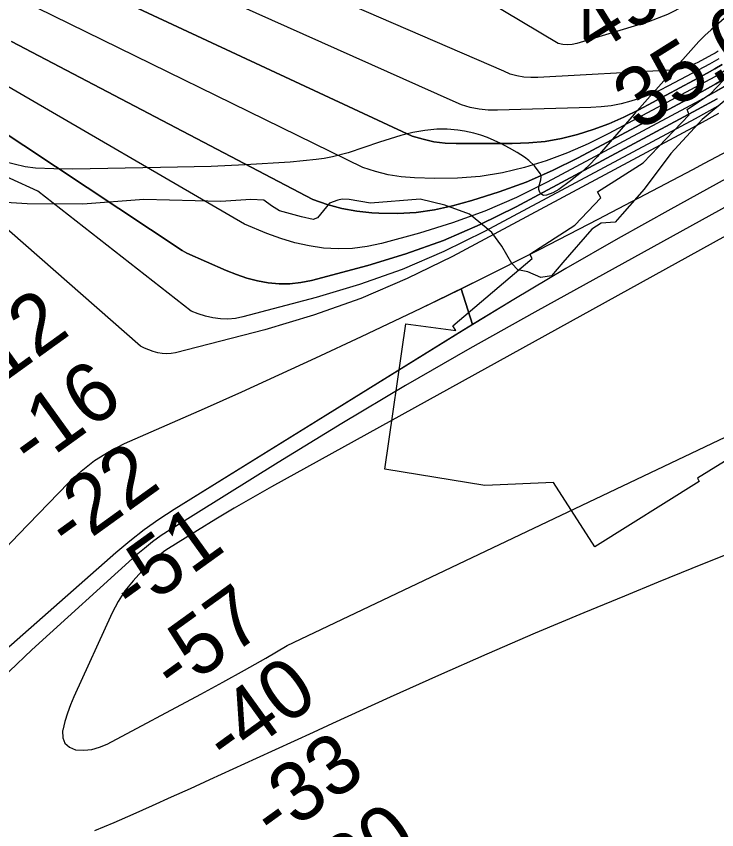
# Model space of a CAD drawing. Extents: x 3146026 to 3183936, y 897894 to 923344.
# Drawn here: x 3178969 to 3179758, y 906444 to 907361 of the extents above; entities that cross this region are included whole.
import ezdxf

# ---------------------------------------------------------------- set-up
doc = ezdxf.new("R2010")
doc.units = 0
for name, color, linetype in [('V-RIVR-EDGE', 7, 'Continuous'), ('V-RIVR-RANG', 7, 'Continuous'), ('V-RRAP-RVMT', 7, 'Continuous'), ('V-SITE-VEGE', 7, 'Continuous'), ('V-TOPO-DPTH', 7, 'Continuous'), ('V-TOPO-MAJR', 7, 'Continuous'), ('V-TOPO-MINR', 7, 'Continuous'), ('V-TOPO-WATR', 7, 'Continuous')]:
    doc.layers.add(name, color=color, linetype=linetype)

msp = doc.modelspace()

# ---------------------------------------------------------------- linework, layer by layer
at = {"layer": 'V-RIVR-EDGE'}
msp.add_lwpolyline([(3179771.15, 907268.78), (3179741.99, 907244.37), (3179706.79, 907206.12), (3179676.67, 907166.01), (3179651.66, 907137.9), (3179643.79, 907128.68), (3179628.08, 907127.8), (3179617.44, 907120.9), (3179585.02, 907083.1), (3179572.05, 907068.36), (3179560.03, 907066.54), (3179545.27, 907072.58), (3179534.19, 907074.92), (3179527.28, 907082.32), (3179516.24, 907101.75), (3179504.73, 907117.02), (3179479.84, 907137.87), (3179451.7, 907148.1), (3179424, 907154.63), (3179368.1, 907150.15), (3179344.09, 907154.37), (3179336.24, 907154.85), (3179331.16, 907153.47), (3179321.91, 907150.26), (3179308.48, 907133.67), (3179303.39, 907131.84), (3179290.47, 907134.64), (3179265.54, 907141.63), (3179256.32, 907147.19), (3179248.02, 907153.68), (3179233.24, 907154.18), (3179199.52, 907151.95), (3179112.7, 907154.48), (3179043.86, 907149.1), (3178981.05, 907149.26), (3178920.09, 907153.11)], dxfattribs=at)
at = {"layer": 'V-RRAP-RVMT'}
for p, q in [((3179751.82, 907273.69), (3179824.41, 907351.26)), ((3179724.95, 907255.62), (3179751.82, 907273.69)), ((3179727.18, 907249.67), (3179724.95, 907255.62)), ((3179675.47, 907195.82), (3179727.18, 907249.67)), ((3179624.07, 907163.12), (3179675.47, 907195.82)), ((3179627.61, 907156.1), (3179624.07, 907163.12)), ((3179598.28, 907125.48), (3179627.61, 907156.1)), ((3179547.53, 907092.77), (3179598.28, 907125.48)), ((3179460.84, 907011.73), (3179550.43, 907087.71)), ((3179550.43, 907087.71), (3179547.53, 907092.77)), ((3179384.32, 906850.08), (3179407.87, 907014.31)), ((3179407.87, 907014.31), (3179464.23, 907006.46)), ((3179464.23, 907006.46), (3179460.84, 907011.73)), ((3179795.53, 906876.37), (3179736.7, 906840.1)), ((3179497.09, 906831.83), (3179384.32, 906850.08)), ((3179736.7, 906840.1), (3179738.76, 906836.18)), ((3179574.49, 906835.26), (3179497.09, 906831.83)), ((3179621.15, 906762.81), (3179574.49, 906835.26)), ((3179738.76, 906836.18), (3179621.15, 906762.81))]:
    msp.add_line(p, q, dxfattribs=at)
at = {"layer": 'V-SITE-VEGE'}
for p, q in [((3179766.63, 907358.43), (3179751.97, 907345.76)), ((3179751.97, 907345.76), (3179744.8, 907339.28)), ((3179744.8, 907339.28), (3179738.05, 907332.38)), ((3179738.05, 907332.38), (3179701.61, 907291.64)), ((3179701.61, 907291.64), (3179665.41, 907250.69)), ((3179665.41, 907250.69), (3179623.6, 907202.29)), ((3179429.46, 907232.14), (3179415.96, 907229.71)), ((3179442.99, 907233.57), (3179429.46, 907232.14)), ((3179454.67, 907233.64), (3179442.99, 907233.57)), ((3179466.39, 907232.53), (3179454.67, 907233.64)), ((3179474.19, 907231.25), (3179466.39, 907232.53)), ((3179402.11, 907226.31), (3179378.34, 907218.81)), ((3179415.96, 907229.71), (3179402.11, 907226.31)), ((3179484.59, 907228.97), (3179474.19, 907231.25)), ((3179492.5, 907226.74), (3179484.59, 907228.97)), ((3179500.14, 907224.04), (3179492.5, 907226.74)), ((3179514.95, 907217.47), (3179500.14, 907224.04)), ((3179378.34, 907218.81), (3179343.01, 907206.99)), ((3179524.77, 907212.34), (3179514.95, 907217.47)), ((3179343.01, 907206.99), (3179325.11, 907202.29)), ((3179533.43, 907207.46), (3179524.77, 907212.34)), ((3179541.56, 907202.2), (3179533.43, 907207.46)), ((3178978.89, 907191.25), (3178954.1, 907197.03)), ((3179277.71, 907196.58), (3179226.77, 907193.26)), ((3179306.81, 907199.28), (3179277.71, 907196.58)), ((3179316.02, 907200.53), (3179306.81, 907199.28)), ((3179325.11, 907202.29), (3179316.02, 907200.53)), ((3179546.63, 907198.27), (3179541.56, 907202.2)), ((3179552.87, 907192.26), (3179546.63, 907198.27)), ((3179623.6, 907202.29), (3179613.79, 907192.19)), ((3178990.35, 907189.65), (3178978.89, 907191.25)), ((3179011.21, 907188.8), (3178990.35, 907189.65)), ((3179032.07, 907188.65), (3179011.21, 907188.8)), ((3179131.18, 907190.23), (3179032.07, 907188.65)), ((3179188.54, 907191.67), (3179131.18, 907190.23)), ((3179226.77, 907193.26), (3179188.54, 907191.67)), ((3179556.14, 907188.32), (3179552.87, 907192.26)), ((3179559.59, 907183.28), (3179556.14, 907188.32)), ((3179613.79, 907192.19), (3179605.93, 907185.23)), ((3179560.29, 907181.59), (3179559.59, 907183.28)), ((3179560.24, 907176.36), (3179560.51, 907179.83)), ((3179560.51, 907179.83), (3179560.29, 907181.59)), ((3179605.93, 907185.23), (3179593.43, 907175.36)), ((3179557.75, 907168.72), (3179560.24, 907176.36)), ((3179557.93, 907165.54), (3179557.75, 907168.72)), ((3179593.43, 907175.36), (3179580.23, 907165.68)), ((3179559.16, 907162.37), (3179557.93, 907165.54)), ((3179560.81, 907160.28), (3179559.16, 907162.37)), ((3179562.2, 907159.27), (3179560.81, 907160.28)), ((3179563.66, 907158.84), (3179562.2, 907159.27)), ((3179566.52, 907159.17), (3179563.66, 907158.84)), ((3179573.51, 907161.81), (3179566.52, 907159.17)), ((3179580.23, 907165.68), (3179573.51, 907161.81))]:
    msp.add_line(p, q, dxfattribs=at)
at = {"layer": 'V-TOPO-DPTH'}
for points in [[(3179470.3, 907053.65), (3179492.17, 907064.3), (3179558.58, 907097.82), (3179624.69, 907131.99), (3179731.3, 907188.06), (3179744.79, 907195.2), (3179758.26, 907202.38), (3179771.7, 907209.62), (3179785.11, 907216.91), (3179805.03, 907227.8), (3179808.46, 907229.69), (3179811.88, 907231.6), (3179815.28, 907233.54), (3179818.67, 907235.5), (3180762.53, 908175.51)], [(3180680.25, 907562.01), (3180689.12, 907576.08), (3180698.08, 907590.11), (3180699.49, 907599.03), (3180697.99, 907606.03), (3180692.13, 907610.14), (3180683.36, 907612.32), (3180624.11, 907601.94), (3180578.83, 907591.76), (3180534.5, 907578.8), (3180491.61, 907561.69), (3180449.67, 907541.81), (3179883.88, 907239.74), (3179855.05, 907224.29), (3179826.25, 907208.77), (3179797.51, 907193.16), (3179768.79, 907177.48), (3179706.79, 907143.49), (3179647.38, 907110.3), (3179588.34, 907076.48), (3179529.84, 907041.72), (3179483.08, 907013.25), (3179470.3, 907053.65)], [(3178985.08, 907426.48), (3179415.24, 907225.73), (3179427.36, 907222.15), (3179439.63, 907219.41), (3179452.11, 907217.93), (3179464.74, 907217.28), (3179527.9, 907217.28), (3179546.54, 907218.06), (3179565.03, 907219.86), (3179583.32, 907223.2), (3179601.46, 907227.57), (3179619.26, 907233.28), (3179636.76, 907239.72), (3179653.82, 907247.28), (3179670.57, 907255.57), (3179747.55, 907296.79), (3179756.16, 907301.58), (3179764.66, 907306.55)], [(3179772.77, 907293.69), (3179757.54, 907284.79), (3179742.1, 907276.2), (3179602.2, 907201.29), (3179573.17, 907186.97), (3179543.62, 907173.98), (3179513.26, 907162.98), (3179482.37, 907153.31), (3179460.65, 907147.3), (3179440.11, 907142.73), (3179419.42, 907139.56), (3179398.52, 907138.5), (3179377.47, 907138.85), (3179369.54, 907139.38), (3179352.53, 907141.33), (3179335.75, 907144.31), (3179319.32, 907148.83), (3179303.13, 907154.37), (3178963.22, 907332.61)], [(3178963.22, 907332.61), (3179303.13, 907154.37), (3179319.32, 907148.83), (3179335.75, 907144.31), (3179352.53, 907141.33), (3179369.54, 907139.38), (3179377.47, 907138.85), (3179398.52, 907138.5), (3179419.42, 907139.56), (3179440.11, 907142.73), (3179460.65, 907147.3), (3179482.37, 907153.31), (3179513.26, 907162.98), (3179543.62, 907173.98), (3179573.17, 907186.97), (3179602.2, 907201.29), (3179742.1, 907276.2), (3179757.54, 907284.79), (3179772.77, 907293.69)], [(3178941.38, 907238.89), (3179155.7, 907096.94), (3179161.18, 907093.96), (3179205.43, 907074.2), (3179216.95, 907069.61), (3179228.66, 907065.65), (3179240.65, 907062.65), (3179252.83, 907060.3), (3179265.11, 907059.21), (3179277.33, 907059.13), (3179289.47, 907060.56), (3179301.55, 907063), (3179364.93, 907079.97), (3179408.09, 907093.15), (3179450.48, 907108.24), (3179491.73, 907126.23), (3179532.21, 907146.14), (3179736.66, 907255.62), (3179758.91, 907268)], [(3179758.91, 907268), (3179736.66, 907255.62), (3179532.21, 907146.14), (3179491.73, 907126.23), (3179450.48, 907108.24), (3179408.09, 907093.15), (3179364.93, 907079.97), (3179301.55, 907063), (3179289.47, 907060.56), (3179277.33, 907059.13), (3179265.11, 907059.21), (3179252.83, 907060.3), (3179240.65, 907062.65), (3179228.66, 907065.65), (3179216.95, 907069.61), (3179205.43, 907074.2), (3179161.18, 907093.96), (3179155.7, 907096.94), (3178941.38, 907238.89)], [(3179760.29, 907251.2), (3179731.22, 907235.03), (3179460.7, 907090.17), (3179409.52, 907065.08), (3179357.34, 907042.52), (3179303.69, 907023.74), (3179249.04, 907007.5), (3179148.35, 906981.45), (3179143.31, 906980.55), (3179138.26, 906980.17), (3179133.21, 906980.56), (3179128.17, 906981.47), (3179123.18, 906982.94), (3179118.28, 906984.62), (3179113.49, 906986.61), (3179108.78, 906988.81), (3178945.26, 907132.12)], [(3179760.29, 907251.2), (3179731.22, 907235.03), (3179460.7, 907090.17), (3179409.52, 907065.08), (3179357.34, 907042.52), (3179303.69, 907023.74), (3179249.04, 907007.5), (3179148.35, 906981.45), (3179143.31, 906980.55), (3179138.26, 906980.17), (3179133.21, 906980.56), (3179128.17, 906981.47), (3179123.18, 906982.94), (3179118.28, 906984.62), (3179113.49, 906986.61), (3179108.78, 906988.81), (3178945.26, 907132.12)], [(3178929.71, 906732.99), (3178971.36, 906776.46), (3179027.54, 906834.88), (3179041.86, 906848.1), (3179057.04, 906860.07), (3179073.53, 906870.17), (3179090.89, 906879.03), (3179139, 906900.07), (3179181.02, 906918.63), (3179222.95, 906937.39), (3179264.74, 906956.46), (3179306.44, 906975.72), (3179358.07, 906999.8), (3179425.27, 907031.73), (3179492.17, 907064.3), (3179558.58, 907097.82), (3179624.69, 907131.99), (3179731.3, 907188.06), (3179744.79, 907195.2), (3179758.26, 907202.38), (3179771.7, 907209.62)], [(3179768.79, 907177.48), (3179706.79, 907143.49), (3179647.38, 907110.3), (3179588.34, 907076.48), (3179529.84, 907041.72), (3179471.71, 907006.33), (3179146.82, 906804.94), (3179129.65, 906793.68), (3179112.89, 906781.88), (3179096.74, 906769.24), (3179081, 906756.06), (3178769.27, 906481.18), (3178754.51, 906467.4), (3178740.31, 906453.1), (3178726.93, 906438.03)], [(3178076.4, 905954.53), (3178603.22, 906386.44), (3178805.48, 906601.88), (3178846.77, 906645.7), (3178888.16, 906689.42), (3178929.71, 906732.99), (3178971.36, 906776.46), (3179027.54, 906834.88), (3179041.86, 906848.1), (3179057.04, 906860.07), (3179073.53, 906870.17), (3179090.89, 906879.03), (3179139, 906900.07), (3179181.02, 906918.63), (3179222.95, 906937.39), (3179264.74, 906956.46), (3179306.44, 906975.72), (3179358.07, 906999.8), (3179425.27, 907031.73), (3179453.4, 907045.42), (3179470.3, 907053.65), (3179483.08, 907013.25), (3179468.49, 907004.34)], [(3179468.49, 907004.34), (3179146.82, 906804.94), (3179129.65, 906793.68), (3179112.89, 906781.88), (3179096.74, 906769.24), (3179081, 906756.06), (3178769.27, 906481.18), (3178754.51, 906467.4), (3178740.31, 906453.1), (3178726.93, 906438.03)]]:
    msp.add_lwpolyline(points, dxfattribs=at)
at = {"layer": 'V-TOPO-MAJR'}
for points in [[(3180651.06, 908340.83), (3179840.72, 907482.03), (3179837.64, 907478.5), (3179758.89, 907400.73), (3179741.49, 907385.91), (3179722.97, 907372.97), (3179702.77, 907362.85), (3179681.45, 907354.61), (3179600.87, 907330.11), (3179595.54, 907329.01), (3179590.21, 907328.55), (3179584.88, 907329.04), (3179579.55, 907330.18), (3179209.29, 907551.4), (3179200.72, 907555.75), (3179192.53, 907560.66), (3179184.9, 907566.4), (3179177.65, 907572.7), (3179171.88, 907579.92), (3179035.87, 907917.89), (3178988.56, 908019.33), (3178942.07, 908121.14), (3178896.83, 908223.5)], [(3179807.41, 907167.42), (3179553.3, 907027.43), (3179480.22, 906986.4), (3179407.59, 906944.59), (3179335.65, 906901.63), (3179264.16, 906857.89), (3179142.16, 906781.89), (3179132.2, 906775.31), (3179122.49, 906768.4), (3179113.17, 906760.97), (3179104.1, 906753.21), (3178986.18, 906646.73), (3178961.12, 906622.32), (3178937.39, 906596.76), (3178915.65, 906569.49), (3178895.24, 906541.08), (3178879.01, 906516.59), (3178868.73, 906499.12), (3178859.75, 906481.08), (3178852.74, 906462.19), (3178847.03, 906442.74)], [(3179057.23, 906442.67), (3179078.98, 906451.89), (3179100.65, 906461.32), (3179122.24, 906470.94), (3179143.8, 906480.62), (3179165.33, 906490.37), (3179186.83, 906500.18), (3179239.44, 906524.3), (3179260.94, 906534.15), (3179282.43, 906544.01), (3179303.94, 906553.85), (3179325.44, 906563.7), (3179390.71, 906593.59), (3179444.98, 906618.06), (3179499.43, 906642.13), (3179554.15, 906665.57), (3179609.06, 906688.6), (3179654.66, 906707.43), (3179692.73, 906723.06), (3179730.84, 906738.6), (3179769, 906753.99)]]:
    msp.add_lwpolyline(points, dxfattribs=at)
at = {"layer": 'V-TOPO-MINR'}
for points in [[(3179760, 907321.63), (3179756.55, 907319.41), (3179752.99, 907317.38), (3179737.2, 907308.92), (3179733.59, 907307.13), (3179729.92, 907305.49), (3179726.15, 907304.08), (3179722.32, 907302.83), (3179718.42, 907301.82), (3179714.49, 907301), (3179710.51, 907300.46), (3179706.5, 907300.1), (3179556.78, 907291.83), (3179548.8, 907291.82), (3179540.89, 907292.38), (3179533.09, 907293.78), (3179525.35, 907295.75), (3179518.24, 907298.89), (3179006.96, 907520.42)], [(3179760.61, 907312.98), (3179755.47, 907309.98), (3179750.27, 907307.08), (3179704.11, 907282.37), (3179693.82, 907277.26), (3179683.34, 907272.61), (3179672.59, 907268.62), (3179661.66, 907265.07), (3179650.53, 907262.3), (3179639.3, 907260.1), (3179627.94, 907258.76), (3179616.49, 907257.99), (3179511.13, 907254.94), (3179500.8, 907255.19), (3179490.57, 907256.15), (3179480.5, 907258.17), (3179470.53, 907260.9), (3179461.35, 907265.08), (3178996.02, 907473.44)], [(3179764.66, 907306.55), (3179756.16, 907301.58), (3179747.55, 907296.79), (3179670.57, 907255.57), (3179653.82, 907247.28), (3179636.76, 907239.72), (3179619.26, 907233.28), (3179601.46, 907227.57), (3179583.32, 907223.2), (3179565.03, 907219.86), (3179546.54, 907218.06), (3179527.9, 907217.28), (3179464.74, 907217.28), (3179452.11, 907217.93), (3179439.63, 907219.41), (3179427.36, 907222.15), (3179415.24, 907225.73), (3178985.08, 907426.48)], [(3179768.72, 907300.12), (3179756.85, 907293.18), (3179744.83, 907286.5), (3179636.59, 907228.54), (3179613.6, 907217.18), (3179590.18, 907206.85), (3179566.15, 907198.07), (3179541.7, 907190.32), (3179516.78, 907184.54), (3179491.68, 907180.31), (3179466.3, 907178.4), (3179440.73, 907178.04), (3179417.55, 907178.78), (3179402.7, 907179.99), (3179388.03, 907182.14), (3179373.64, 907185.71), (3179359.44, 907190.22), (3178974.15, 907379.53)], [(3179776.82, 907287.27), (3179758.22, 907276.39), (3179739.38, 907265.91), (3179567.4, 907173.81), (3179532.54, 907156.65), (3179497.04, 907141.11), (3179460.57, 907128), (3179423.45, 907116.53), (3179380.34, 907104.79), (3179364.21, 907101.36), (3179347.98, 907099.15), (3179331.61, 907098.76), (3179315.14, 907099.6), (3179298.78, 907102.08), (3179282.66, 907105.49), (3179266.89, 907110.3), (3179251.37, 907116.03), (3179226.01, 907126.68), (3178952.29, 907285.72)], [(3179759.6, 907259.6), (3179733.94, 907245.32), (3179496.65, 907118.26), (3179450.72, 907095.71), (3179403.92, 907075.38), (3179355.8, 907058.4), (3179306.81, 907043.63), (3179224.24, 907021.9), (3179215.85, 907020.3), (3179207.44, 907019.48), (3179198.99, 907019.81), (3179190.52, 907020.93), (3179182.13, 907022.95), (3179173.88, 907025.37), (3179165.82, 907028.39), (3178992.95, 907163.78), (3178930.48, 907192.14)], [(3179758.91, 907268), (3179736.66, 907255.62), (3179532.21, 907146.14), (3179491.73, 907126.23), (3179450.48, 907108.24), (3179408.09, 907093.15), (3179364.93, 907079.97), (3179301.55, 907063), (3179289.47, 907060.56), (3179277.33, 907059.13), (3179265.11, 907059.21), (3179252.83, 907060.3), (3179240.65, 907062.65), (3179228.66, 907065.65), (3179216.95, 907069.61), (3179205.43, 907074.2), (3179161.18, 907093.96), (3179155.7, 907096.94), (3178941.38, 907238.89)], [(3179760.29, 907251.2), (3179731.22, 907235.03), (3179460.7, 907090.17), (3179409.52, 907065.08), (3179357.34, 907042.52), (3179303.69, 907023.74), (3179249.04, 907007.5), (3179148.35, 906981.45), (3179143.31, 906980.55), (3179138.26, 906980.17), (3179133.21, 906980.56), (3179128.17, 906981.47), (3179123.18, 906982.94), (3179118.28, 906984.62), (3179113.49, 906986.61), (3179108.78, 906988.81), (3178945.26, 907132.12)], [(3178929.71, 906732.99), (3178971.36, 906776.46), (3179027.54, 906834.88), (3179041.86, 906848.1), (3179057.04, 906860.07), (3179073.53, 906870.17), (3179090.89, 906879.03), (3179139, 906900.07), (3179181.02, 906918.63), (3179222.95, 906937.39), (3179264.74, 906956.46), (3179306.44, 906975.72), (3179358.07, 906999.8), (3179425.27, 907031.73), (3179492.17, 907064.3), (3179558.58, 907097.82), (3179624.69, 907131.99), (3179731.3, 907188.06), (3179744.79, 907195.2), (3179758.26, 907202.38), (3179771.7, 907209.62)], [(3179768.79, 907177.48), (3179706.79, 907143.49), (3179647.38, 907110.3), (3179588.34, 907076.48), (3179529.84, 907041.72), (3179471.71, 907006.33), (3179146.82, 906804.94), (3179129.65, 906793.68), (3179112.89, 906781.88), (3179096.74, 906769.24), (3179081, 906756.06), (3178769.27, 906481.18), (3178754.51, 906467.4), (3178740.31, 906453.1), (3178726.93, 906438.03)], [(3179847.52, 907157.06), (3179256.61, 906830.24), (3179235.47, 906818.32), (3179214.47, 906806.18), (3179193.66, 906793.7), (3179172.99, 906780.99), (3179137.53, 906758.78), (3179134.75, 906756.92), (3179132.05, 906754.97), (3179129.47, 906752.85), (3179126.97, 906750.64), (3179110.39, 906735.08), (3179100.37, 906724.49), (3179091.26, 906713.25), (3179083.53, 906701.03), (3179076.71, 906688.15), (3179033.61, 906593.71), (3179029.77, 906584.53), (3179026.34, 906575.21), (3179023.51, 906565.69), (3179021.1, 906556.03), (3179020.88, 906555.04), (3179021.34, 906547.5), (3179023.65, 906541.25), (3179028.72, 906536.93), (3179035.64, 906533.9), (3179044.87, 906533.51), (3179053.89, 906534.25), (3179062.61, 906536.67), (3179071.14, 906540.21), (3179176.96, 906596.67), (3179201.47, 906609.96), (3179225.88, 906623.45), (3179250.1, 906637.26), (3179274.21, 906651.27), (3179930.68, 906963.8)]]:
    msp.add_lwpolyline(points, dxfattribs=at)
at = {"layer": 'V-TOPO-WATR'}
msp.add_lwpolyline([(3179772.77, 907293.69), (3179757.54, 907284.79), (3179742.1, 907276.2), (3179602.2, 907201.29), (3179573.17, 907186.97), (3179543.62, 907173.98), (3179513.26, 907162.98), (3179482.37, 907153.31), (3179460.65, 907147.3), (3179440.11, 907142.73), (3179419.42, 907139.56), (3179398.52, 907138.5), (3179377.47, 907138.85), (3179369.54, 907139.38), (3179352.53, 907141.33), (3179335.75, 907144.31), (3179319.32, 907148.83), (3179303.13, 907154.37), (3178963.22, 907332.61)], dxfattribs=at)

# ---------------------------------------------------------------- texts
at = {"layer": 'V-RIVR-RANG'}
for s, rotation, p in [('49.3', 32.07833, (3179618.33, 907315.97)), ('35.6', 32.07833, (3179670.07, 907230.38)), ('-12', 35.80028, (3178926.62, 906927.53)), ('-16', 35.80028, (3178986.81, 906847.65)), ('-22', 35.80028, (3179029.03, 906754.8)), ('-51', 35.80028, (3179101.42, 906683.72)), ('-57', 35.80028, (3179148.13, 906594.11)), ('-40', 35.80028, (3179207.25, 906513.46)), ('-33', 35.80028, (3179260.38, 906428.49)), ('-30', 35.80028, (3179320.36, 906348.45))]:
    msp.add_text(s, height=67, rotation=rotation, dxfattribs=at).set_placement(p)

doc.saveas('drawing.dxf')
